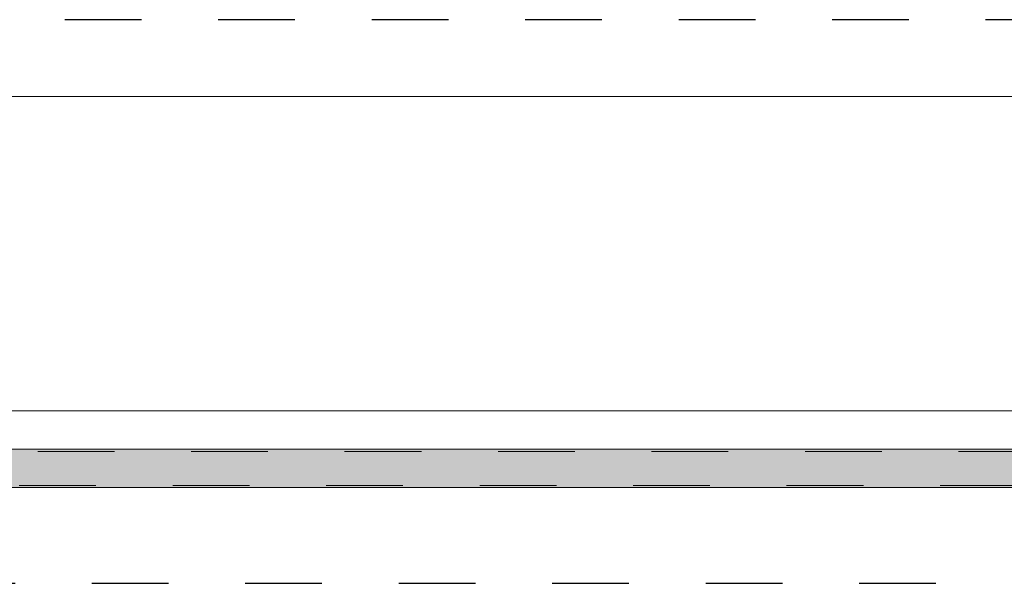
# Model space of a CAD drawing. Header units: metres. Extents: x -3.6 to 85.2, y -11 to 16.8.
# Tile 259 of 508: x 33.909 to 35.192, y -0.38 to 0.355. Entities that reach past the tile are written whole.
import ezdxf

# ---------------------------------------------------------------- set-up
doc = ezdxf.new("R2010")
doc.units = ezdxf.units.M
doc.header["$MEASUREMENT"] = 0
doc.linetypes.add('Punktlinie eng', pattern=[0.0375, 0.0125, -0.025])
for name, color, linetype in [('208 - Marker.Detail', 7, 'Continuous'), ('604 - Struktur.Wand Aussen', 7, 'Continuous'), ('606 - Struktur.Wand Innen Ausbau', 7, 'Continuous'), ('Neubau_301 - Elemente.Linie', 7, 'Continuous')]:
    doc.layers.add(name, color=color, linetype=linetype)

msp = doc.modelspace()

# ---------------------------------------------------------------- hatches: boundary and pattern name
at = {"layer": '606 - Struktur.Wand Innen Ausbau', "linetype": 'Continuous', "lineweight": 0, "true_color": 0x3f1a1a}
msp.add_hatch(color=19, dxfattribs=at).paths.add_polyline_path([(33.329, -0.205), (36.151, -0.205), (36.151, -0.255), (33.329, -0.255)])

# ---------------------------------------------------------------- linework, layer by layer
at = {"layer": '208 - Marker.Detail', "color": 30, "linetype": 'Punktlinie eng', "lineweight": 25, "true_color": 0xff6e00}
for p, q in [((36.0673, 0.355), (33.4025, 0.355)), ((33.4025, -0.3797), (36.0673, -0.3797))]:
    msp.add_line(p, q, dxfattribs=at)
at = {"layer": '604 - Struktur.Wand Aussen', "color": 7, "linetype": 'Continuous', "lineweight": 13}
for p, q in [((35.94, 0.255), (33.54, 0.255)), ((33.54, -0.155), (35.94, -0.155))]:
    msp.add_line(p, q, dxfattribs=at)
at = {"layer": 'Neubau_301 - Elemente.Linie', "color": 1, "linetype": 'Continuous', "lineweight": 13, "flags": 128}
msp.add_lwpolyline([(33.329, -0.205), (36.151, -0.205), (36.151, -0.255), (33.329, -0.255)], close=True, dxfattribs=at)
at = {"layer": 'Neubau_301 - Elemente.Linie', "color": 1, "linetype": 'Punktlinie eng', "lineweight": 9, "flags": 128}
msp.add_lwpolyline([(33.332, -0.208), (36.148, -0.208), (36.148, -0.252), (33.332, -0.252)], close=True, dxfattribs=at)

doc.saveas('drawing.dxf')
